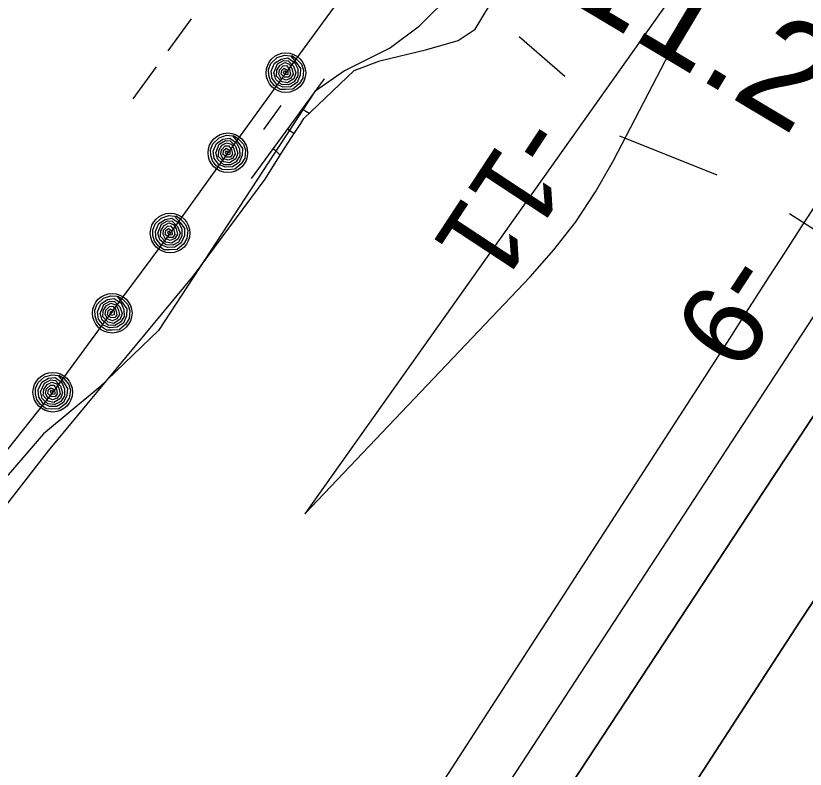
# Model space of a CAD drawing. Extents: x 3905714 to 3926767, y 183354 to 205755.
# Drawn here: x 3914997.5 to 3915316.9, y 191906.7 to 192211.4 of the extents above; entities that cross this region are included whole.
import ezdxf

# ---------------------------------------------------------------- set-up
doc = ezdxf.new("R2010")
doc.units = 0
for name, color, linetype in [('V-LEVE-TOET', 7, 'Continuous'), ('V-RIVR-EDGE', 7, 'Continuous'), ('V-RIVR-RANG', 7, 'Continuous'), ('V-RRAP-FSHR', 7, 'Continuous'), ('V-STRM-FMON', 7, 'Continuous'), ('V-TOPO-DPTH', 7, 'Continuous'), ('V-TOPO-MINR', 7, 'Continuous'), ('V-TOPO-SHOR', 7, 'Continuous'), ('V-WETL-SWMP', 7, 'Continuous')]:
    doc.layers.add(name, color=color, linetype=linetype)

msp = doc.modelspace()

# ---------------------------------------------------------------- linework, layer by layer
at = {"layer": 'V-LEVE-TOET'}
for p, q in [((3915219.57, 192186.86), (3915201.17, 192202.82)), ((3915241.77, 192162.9), (3915281.07, 192147.14)), ((3915310.52, 192131.5), (3915360.81, 192099.11))]:
    msp.add_line(p, q, dxfattribs=at)
at = {"layer": 'V-RIVR-EDGE'}
msp.add_lwpolyline([(3915357.23, 192532.01), (3915240.15, 192358.25), (3915189.05, 192280.2), (3915188.12, 192243.96), (3915175.11, 192221.66), (3915160.24, 192206.79), (3915149.09, 192198.43), (3915130.51, 192189.13), (3915118.43, 192180.77), (3915055.24, 192084.13), (3915031.08, 192060.9), (3915008.78, 192042.32), (3914989.27, 192020.02)], dxfattribs=at)
at = {"layer": 'V-RRAP-FSHR'}
for points in [[(3915264.56, 192419.53), (3915243.22, 192385.69), (3915221.68, 192351.99), (3915200.13, 192318.29), (3915177.55, 192285.3), (3915153.96, 192252.99), (3915130.37, 192220.69), (3915106.79, 192188.38), (3915083.31, 192156), (3915059.92, 192123.55), (3915036.53, 192091.99), (3915012.45, 192059.17), (3914987.55, 192027.87)], [(3915109.12, 192195.32), (3915110.86, 192194.19), (3915113.12, 192191.82), (3915113.94, 192189.38), (3915113.6, 192186.18), (3915112.14, 192183.84), (3915109.58, 192181.72), (3915106.68, 192181.52), (3915104.41, 192181.59), (3915102.03, 192183.14), (3915100.49, 192185.14), (3915099.82, 192187.4), (3915099.81, 192189.62), (3915100.73, 192192.07), (3915103.24, 192194.47), (3915106.27, 192195.44), (3915108.67, 192195.25), (3915110.95, 192192.57), (3915112.65, 192190.14), (3915112.6, 192187.34), (3915111.28, 192184.39), (3915108.68, 192182.71), (3915105.66, 192182.56), (3915103.09, 192183.64), (3915101.22, 192186.09), (3915100.84, 192189.05), (3915102.23, 192192.2), (3915104.83, 192193.92), (3915107.6, 192194.33), (3915110.37, 192192.42), (3915111.55, 192189.92), (3915111.58, 192187.08), (3915110.17, 192184.7), (3915107.82, 192183.48), (3915105.06, 192183.57), (3915102.69, 192185.63), (3915101.85, 192188.35), (3915103.34, 192191.93), (3915105.83, 192193.3), (3915107.73, 192193.18), (3915109.86, 192190.98), (3915110.81, 192188.26), (3915109.99, 192185.95), (3915107.44, 192184.3), (3915105.12, 192184.73), (3915102.97, 192186.95), (3915103.1, 192189.36), (3915104.41, 192191.4), (3915106.3, 192192.45), (3915108.26, 192191.82), (3915109.24, 192190.09), (3915109.78, 192187.85), (3915108.65, 192186.1), (3915106.84, 192185.36), (3915104.79, 192186.13), (3915103.94, 192187.84), (3915104.17, 192189.59), (3915105.72, 192191.17), (3915107.05, 192191.25), (3915108.3, 192189.69), (3915108.66, 192187.8), (3915107.83, 192186.62), (3915106.27, 192186.57), (3915104.81, 192187.74), (3915105.08, 192189.35), (3915106.13, 192190.19), (3915107.52, 192189.32), (3915107.63, 192187.68), (3915106.47, 192187.48), (3915105.88, 192188.45), (3915106.19, 192189.23), (3915106.82, 192188.41)], [(3915085.6, 192162.95), (3915087.35, 192161.83), (3915089.62, 192159.48), (3915090.45, 192157.03), (3915090.13, 192153.84), (3915088.69, 192151.49), (3915086.15, 192149.36), (3915083.25, 192149.14), (3915080.98, 192149.19), (3915078.59, 192150.73), (3915077.03, 192152.72), (3915076.35, 192154.98), (3915076.32, 192157.19), (3915077.23, 192159.64), (3915079.73, 192162.06), (3915082.75, 192163.06), (3915085.15, 192162.88), (3915087.44, 192160.21), (3915089.16, 192157.79), (3915089.13, 192154.99), (3915087.83, 192152.04), (3915085.23, 192150.34), (3915082.22, 192150.17), (3915079.64, 192151.23), (3915077.75, 192153.67), (3915077.36, 192156.63), (3915078.73, 192159.79), (3915081.32, 192161.52), (3915084.08, 192161.95), (3915086.86, 192160.06), (3915088.06, 192157.57), (3915088.1, 192154.72), (3915086.71, 192152.34), (3915084.37, 192151.1), (3915081.62, 192151.18), (3915079.23, 192153.22), (3915078.37, 192155.93), (3915079.84, 192159.52), (3915082.32, 192160.91), (3915084.23, 192160.8), (3915086.36, 192158.61), (3915087.33, 192155.9), (3915086.53, 192153.59), (3915083.99, 192151.92), (3915081.66, 192152.34), (3915079.5, 192154.54), (3915079.61, 192156.95), (3915080.91, 192159.01), (3915082.79, 192160.07), (3915084.76, 192159.44), (3915085.75, 192157.72), (3915086.31, 192155.48), (3915085.19, 192153.73), (3915083.38, 192152.97), (3915081.33, 192153.73), (3915080.46, 192155.43), (3915080.68, 192157.19), (3915082.23, 192158.78), (3915083.55, 192158.87), (3915084.81, 192157.31), (3915085.18, 192155.42), (3915084.37, 192154.24), (3915082.81, 192154.18), (3915081.34, 192155.35), (3915081.6, 192156.96), (3915082.64, 192157.8), (3915084.04, 192156.94), (3915084.16, 192155.3), (3915082.99, 192155.09), (3915082.4, 192156.06), (3915082.71, 192156.85), (3915083.35, 192156.03)], [(3915062.21, 192130.5), (3915063.96, 192129.38), (3915066.23, 192127.03), (3915067.06, 192124.58), (3915066.74, 192121.39), (3915065.3, 192119.04), (3915062.75, 192116.91), (3915059.86, 192116.69), (3915057.58, 192116.74), (3915055.2, 192118.28), (3915053.64, 192120.27), (3915052.96, 192122.53), (3915052.93, 192124.74), (3915053.83, 192127.2), (3915056.33, 192129.61), (3915059.36, 192130.61), (3915061.76, 192130.43), (3915064.05, 192127.77), (3915065.77, 192125.34), (3915065.74, 192122.55), (3915064.44, 192119.59), (3915061.84, 192117.89), (3915058.83, 192117.72), (3915056.25, 192118.79), (3915054.36, 192121.23), (3915053.97, 192124.18), (3915055.34, 192127.34), (3915057.93, 192129.08), (3915060.69, 192129.5), (3915063.47, 192127.61), (3915064.67, 192125.12), (3915064.71, 192122.28), (3915063.32, 192119.89), (3915060.98, 192118.65), (3915058.23, 192118.73), (3915055.84, 192120.77), (3915054.98, 192123.48), (3915056.45, 192127.08), (3915058.93, 192128.46), (3915060.83, 192128.35), (3915062.97, 192126.16), (3915063.94, 192123.45), (3915063.14, 192121.14), (3915060.6, 192119.47), (3915058.27, 192119.89), (3915056.11, 192122.1), (3915056.22, 192124.5), (3915057.52, 192126.56), (3915059.4, 192127.62), (3915061.37, 192126.99), (3915062.36, 192125.27), (3915062.91, 192123.03), (3915061.79, 192121.28), (3915059.99, 192120.52), (3915057.94, 192121.28), (3915057.07, 192122.99), (3915057.29, 192124.74), (3915058.84, 192126.33), (3915060.16, 192126.42), (3915061.42, 192124.86), (3915061.79, 192122.98), (3915060.98, 192121.8), (3915059.42, 192121.73), (3915057.95, 192122.9), (3915058.21, 192124.51), (3915059.25, 192125.35), (3915060.65, 192124.49), (3915060.76, 192122.85), (3915059.6, 192122.64), (3915059, 192123.61), (3915059.32, 192124.4), (3915059.95, 192123.58)], [(3915038.81, 192098.06), (3915040.57, 192096.94), (3915042.84, 192094.58), (3915043.67, 192092.14), (3915043.35, 192088.94), (3915041.91, 192086.59), (3915039.37, 192084.46), (3915036.47, 192084.24), (3915034.19, 192084.29), (3915031.81, 192085.83), (3915030.25, 192087.82), (3915029.57, 192090.08), (3915029.54, 192092.3), (3915030.44, 192094.75), (3915032.94, 192097.17), (3915035.97, 192098.16), (3915038.37, 192097.98), (3915040.66, 192095.32), (3915042.38, 192092.89), (3915042.35, 192090.1), (3915041.05, 192087.14), (3915038.45, 192085.44), (3915035.44, 192085.27), (3915032.86, 192086.34), (3915030.97, 192088.78), (3915030.58, 192091.73), (3915031.95, 192094.89), (3915034.54, 192096.63), (3915037.3, 192097.06), (3915040.08, 192095.16), (3915041.28, 192092.67), (3915041.32, 192089.83), (3915039.93, 192087.44), (3915037.59, 192086.21), (3915034.83, 192086.28), (3915032.45, 192088.33), (3915031.59, 192091.04), (3915033.06, 192094.63), (3915035.54, 192096.02), (3915037.45, 192095.9), (3915039.58, 192093.72), (3915040.55, 192091), (3915039.75, 192088.69), (3915037.21, 192087.02), (3915034.88, 192087.44), (3915032.72, 192089.65), (3915032.83, 192092.05), (3915034.13, 192094.11), (3915036.01, 192095.17), (3915037.98, 192094.55), (3915038.97, 192092.82), (3915039.52, 192090.58), (3915038.4, 192088.83), (3915036.6, 192088.08), (3915034.55, 192088.83), (3915033.68, 192090.54), (3915033.9, 192092.29), (3915035.45, 192093.88), (3915036.77, 192093.97), (3915038.03, 192092.42), (3915038.4, 192090.53), (3915037.59, 192089.35), (3915036.02, 192089.28), (3915034.56, 192090.45), (3915034.82, 192092.06), (3915035.86, 192092.9), (3915037.25, 192092.04), (3915037.37, 192090.4), (3915036.21, 192090.19), (3915035.62, 192091.17), (3915035.93, 192091.95), (3915036.56, 192091.13)], [(3915015.06, 192066.02), (3915016.76, 192064.81), (3915018.91, 192062.35), (3915019.63, 192059.87), (3915019.16, 192056.7), (3915017.61, 192054.42), (3915014.97, 192052.41), (3915012.06, 192052.33), (3915009.79, 192052.48), (3915007.48, 192054.14), (3915006.02, 192056.2), (3915005.45, 192058.48), (3915005.52, 192060.7), (3915006.54, 192063.11), (3915009.15, 192065.4), (3915012.22, 192066.25), (3915014.61, 192065.96), (3915016.78, 192063.19), (3915018.37, 192060.69), (3915018.21, 192057.9), (3915016.77, 192055.01), (3915014.1, 192053.43), (3915011.08, 192053.4), (3915008.55, 192054.59), (3915006.79, 192057.12), (3915006.53, 192060.09), (3915008.05, 192063.18), (3915010.72, 192064.79), (3915013.5, 192065.09), (3915016.19, 192063.06), (3915017.27, 192060.52), (3915017.18, 192057.68), (3915015.67, 192055.36), (3915013.28, 192054.24), (3915010.53, 192054.44), (3915008.24, 192056.6), (3915007.51, 192059.34), (3915009.15, 192062.86), (3915011.69, 192064.13), (3915013.59, 192063.93), (3915015.62, 192061.64), (3915016.46, 192058.89), (3915015.55, 192056.62), (3915012.94, 192055.07), (3915010.63, 192055.6), (3915008.57, 192057.9), (3915008.8, 192060.3), (3915010.2, 192062.3), (3915012.12, 192063.27), (3915014.06, 192062.55), (3915014.97, 192060.78), (3915015.42, 192058.52), (3915014.21, 192056.82), (3915012.37, 192056.15), (3915010.36, 192057), (3915009.58, 192058.75), (3915009.88, 192060.49), (3915011.5, 192062.01), (3915012.83, 192062.03), (3915014.01, 192060.42), (3915014.29, 192058.52), (3915013.42, 192057.37), (3915011.86, 192057.38), (3915010.45, 192058.62), (3915010.79, 192060.22), (3915011.86, 192061.01), (3915013.22, 192060.08), (3915013.26, 192058.44), (3915012.09, 192058.28), (3915011.54, 192059.28), (3915011.89, 192060.05), (3915012.48, 192059.2)]]:
    msp.add_lwpolyline(points, dxfattribs=at)
for centre in [(3915106.79, 192188.38), (3915083.31, 192156), (3915059.92, 192123.55), (3915036.53, 192091.1), (3915012.45, 192059.17)]:
    msp.add_circle(centre, 8, dxfattribs=at)
at = {"layer": 'V-TOPO-DPTH'}
for points in [[(3915684.62, 192696.72), (3915328.37, 192146.33), (3915321.82, 192136.2), (3915315.28, 192126.07), (3915308.74, 192115.92), (3915302.21, 192105.78), (3915291.83, 192089.64), (3915290.5, 192087.56), (3915287.82, 192083.41), (3915286.48, 192081.34), (3914909.08, 191498.19)], [(3914918.97, 191435.19), (3914998.19, 191557.59), (3915051.74, 191640.11), (3915105.41, 191722.55), (3915159.27, 191804.87), (3915213.25, 191887.1), (3915300.19, 192019.21), (3915313.79, 192039.84), (3915327.42, 192060.45), (3915341.08, 192081.04), (3915354.77, 192101.61), (3915594.9, 192461.92)], [(3915594.9, 192461.92), (3915354.77, 192101.61), (3915341.08, 192081.04), (3915327.42, 192060.45), (3915313.79, 192039.84), (3915300.19, 192019.21), (3915213.25, 191887.1), (3915159.27, 191804.87), (3915105.41, 191722.55), (3915051.74, 191640.11), (3914998.19, 191557.59), (3914918.97, 191435.19)], [(3914929.82, 191373.85), (3915305.59, 191952.33), (3915314.91, 191966.64), (3915324.26, 191980.92), (3915333.64, 191995.18), (3915343.04, 192009.43), (3915357.4, 192031.1), (3915359.66, 192034.48), (3915361.95, 192037.86), (3915364.26, 192041.21), (3915366.58, 192044.54), (3915398.28, 192089.56), (3915416.62, 192115.29), (3915435.16, 192140.87), (3915454, 192166.22), (3915473.04, 192191.43), (3915530.12, 192266.08), (3915577.2, 192328.96)], [(3914929.82, 191373.85), (3915305.59, 191952.33), (3915314.91, 191966.64), (3915324.26, 191980.92), (3915333.64, 191995.18), (3915343.04, 192009.43), (3915357.4, 192031.1), (3915359.66, 192034.48), (3915361.95, 192037.86), (3915364.26, 192041.21), (3915366.58, 192044.54), (3915398.28, 192089.56), (3915416.62, 192115.29), (3915435.16, 192140.87), (3915454, 192166.22), (3915473.04, 192191.43), (3915530.12, 192266.08), (3915577.2, 192328.96)], [(3915114.49, 192009.99), (3915205.66, 192105.79), (3915215.22, 192116.73), (3915224.12, 192128.14), (3915232.03, 192140.26), (3915239.28, 192152.85), (3915290.08, 192250.4), (3915290.4, 192254.04), (3915289.61, 192256.89), (3915114.49, 192009.99)]]:
    msp.add_lwpolyline(points, dxfattribs=at)
at = {"layer": 'V-TOPO-MINR'}
for points in [[(3915684.62, 192696.72), (3915328.37, 192146.33), (3915321.82, 192136.2), (3915315.28, 192126.07), (3915308.74, 192115.92), (3915302.21, 192105.78), (3915291.83, 192089.64), (3915290.5, 192087.56), (3915287.82, 192083.41), (3915286.48, 192081.34), (3914909.08, 191498.19)], [(3915594.9, 192461.92), (3915354.77, 192101.61), (3915341.08, 192081.04), (3915327.42, 192060.45), (3915313.79, 192039.84), (3915300.19, 192019.21), (3915213.25, 191887.1), (3915159.27, 191804.87), (3915105.41, 191722.55), (3915051.74, 191640.11), (3914998.19, 191557.59), (3914918.97, 191435.19)], [(3915558.62, 192453.25), (3915516.92, 192389.85), (3915475.25, 192326.44), (3915433.62, 192263), (3915392.02, 192199.54), (3915348.06, 192132.41), (3915328.47, 192102.5), (3915308.89, 192072.58), (3915289.32, 192042.65), (3915269.76, 192012.72), (3915060.01, 191691.6), (3915028.85, 191643.82), (3914997.75, 191596.02), (3914966.71, 191548.17), (3914935.73, 191500.29)], [(3915577.2, 192328.96), (3915530.12, 192266.08), (3915473.04, 192191.43), (3915454, 192166.22), (3915435.16, 192140.87), (3915416.62, 192115.29), (3915398.28, 192089.56), (3915366.58, 192044.54), (3915364.26, 192041.21), (3915361.95, 192037.86), (3915359.66, 192034.48), (3915357.4, 192031.1), (3915343.04, 192009.43), (3915333.64, 191995.18), (3915324.26, 191980.92), (3915314.91, 191966.64), (3915305.59, 191952.33), (3914929.82, 191373.85)], [(3915114.49, 192009.99), (3915205.66, 192105.79), (3915215.22, 192116.73), (3915224.12, 192128.14), (3915232.03, 192140.26), (3915239.28, 192152.85), (3915290.08, 192250.4), (3915290.4, 192254.04), (3915289.61, 192256.89)]]:
    msp.add_lwpolyline(points, dxfattribs=at)
at = {"layer": 'V-TOPO-SHOR'}
for points in [[(3915114.09, 192169.87), (3915134.45, 192189.29), (3915144.79, 192193.22), (3915163.79, 192197.77), (3915176.46, 192201.36), (3915183.39, 192206), (3915189.12, 192215.59), (3915191.4, 192225.69), (3915192.21, 192237.04), (3915191.53, 192247.15), (3915191.09, 192257.27), (3915189.68, 192268.38), (3915190.7, 192274.05), (3915199.68, 192291.76), (3915226.82, 192334.03), (3915311.44, 192461.08)], [(3914956.57, 191965.92), (3915010.72, 192035.53), (3915069.45, 192106.26), (3915098.4, 192145.3), (3915104.9, 192155.72), (3915109.05, 192162.11), (3915112.79, 192167.81), (3915114.09, 192169.87)]]:
    msp.add_lwpolyline(points, dxfattribs=at)
at = {"layer": 'V-WETL-SWMP'}
for p, q in [((3915183.39, 192206), (3915189.12, 192215.59)), ((3915068.43, 192210.1), (3915058.97, 192197.19)), ((3915176.46, 192201.36), (3915183.39, 192206)), ((3915163.79, 192197.77), (3915176.46, 192201.36)), ((3915144.79, 192193.22), (3915163.79, 192197.77)), ((3915134.45, 192189.29), (3915144.79, 192193.22)), ((3915054.24, 192190.74), (3915044.79, 192177.83)), ((3915114.09, 192169.87), (3915134.45, 192189.29)), ((3915122.25, 192185.91), (3915092.7, 192145.57)), ((3915104.8, 192175.14), (3915097.71, 192165.46)), ((3915109.06, 192162.11), (3915112.79, 192167.81)), ((3915112.79, 192167.81), (3915114.09, 192169.87)), ((3915107.48, 192165.74), (3915110.15, 192163.78)), ((3915104.9, 192155.72), (3915109.06, 192162.11)), ((3915098.4, 192145.3), (3915104.9, 192155.72)), ((3915069.45, 192106.26), (3915098.4, 192145.3)), ((3915010.72, 192035.53), (3915069.45, 192106.26)), ((3914956.57, 191965.92), (3915010.72, 192035.53))]:
    msp.add_line(p, q, dxfattribs=at)
for centre, start, end in [((3915123.99, 192187.88), 233, 244.2336), ((3915091.35, 192143.32), 41.7797, 54.5436)]:
    msp.add_arc(centre, 17.62, start, end, dxfattribs=at)

# ---------------------------------------------------------------- texts
at = {"layer": 'V-RIVR-RANG'}
for s, p in [('-11', (3915201.28, 192173.3)), ('-9', (3915284.52, 192117.89))]:
    msp.add_text(s, height=33.5, rotation=236.6583, dxfattribs=at).set_placement(p)
at = {"layer": 'V-STRM-FMON'}
msp.add_text('11.26R', height=42, rotation=329.1861, dxfattribs=at).set_placement((3915218.94, 192218.74))

doc.saveas('drawing.dxf')
